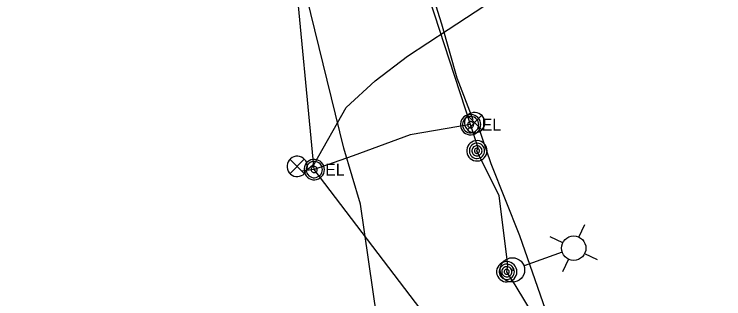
# Model space of a CAD drawing. Extents: x 600849 to 606371, y 330010 to 403088.
# Drawn here: x 603557 to 603787.2, y 349495.8 to 349588.2 of the extents above; entities that cross this region are included whole.
import ezdxf

# ---------------------------------------------------------------- set-up
doc = ezdxf.new("R2010")
doc.units = 0
for name, color, linetype in [('E_FTMS_Conduit', 7, 'Continuous'), ('E_LTG', 7, 'Continuous'), ('E_LTG_CID', 7, 'Continuous'), ('E_MISCPROP', 7, 'Continuous'), ('E_SIG', 7, 'Continuous'), ('E_UTL_E', 7, 'Continuous'), ('E_UTL_FO_UG_QWEST', 7, 'Continuous')]:
    doc.layers.add(name, color=color, linetype=linetype)

msp = doc.modelspace()

# ---------------------------------------------------------------- linework, layer by layer
at = {"layer": 'E_FTMS_Conduit'}
for points in [[(603768.49, 349387.79), (603654.3, 349537.74), (603635.11, 349737.94)], [(603651.64, 349537.5), (603654.42, 349539.71), (603664.7, 349557.91), (603674.04, 349566.6), (603684.55, 349574.59), (603697.75, 349583.21), (603724.33, 349600.75), (603742.97, 349612.66), (603754.01, 349624.43)], [(603705.9, 349553.85), (603700.71, 349567.44), (603695.68, 349584.99), (603693.21, 349592.95)], [(603707.23, 349552.41), (603711.58, 349539.69), (603720.87, 349516.3), (603735.87, 349473.15), (603751.92, 349435.39), (603764.92, 349400.62), (603770.39, 349387.59), (603779.93, 349365.93), (603793.11, 349338.96), (603802.71, 349321.55), (603817.04, 349303.83), (603829.21, 349291.27), (603847.18, 349272.03), (603859.32, 349257.91), (603876.06, 349246.16)]]:
    msp.add_lwpolyline(points, dxfattribs=at)
at = {"layer": 'E_LTG'}
for points in [[(603740.16, 349515.77), (603742.12, 349519.89)], [(603734.93, 349513.92), (603730.81, 349515.88)], [(603734.68, 349510.89), (603722.38, 349506.52)], [(603742.01, 349510.55), (603746.13, 349508.59)], [(603736.79, 349508.7), (603734.82, 349504.57)]]:
    msp.add_lwpolyline(points, dxfattribs=at)
for centre, radius in [((603738.47, 349512.23), 3.96), ((603718.59, 349505.17), 3.96), ((603718.59, 349505.17), 0.303)]:
    msp.add_circle(centre, radius, dxfattribs=at)
at = {"layer": 'E_LTG_CID'}
for points in [[(603768.28, 349387.71), (603767.01, 349391.3), (603752.08, 349430.97), (603734.31, 349475.73), (603719.48, 349500.32), (603719.51, 349500.34), (603716.75, 349504.56), (603717.13, 349506.86), (603714.27, 349529.22), (603707.09, 349543.84), (603707.52, 349544.79), (603705.03, 349552.33), (603696.56, 349578.21), (603691.82, 349592.96)], [(603705.03, 349552.33), (603685.43, 349549.08), (603666.91, 349542.19), (603654.3, 349537.74), (603650.3, 349537.21), (603648.78, 349538.78)]]:
    msp.add_lwpolyline(points, dxfattribs=at)
at = {"layer": 'E_MISCPROP'}
for points in [[(603710.39, 349543.84), (603710.33, 349544.46), (603710.15, 349545.07), (603709.86, 349545.62), (603709.47, 349546.12), (603709, 349546.53), (603708.46, 349546.84), (603707.86, 349547.05), (603707.24, 349547.14), (603706.62, 349547.11), (603706.01, 349546.96), (603705.44, 349546.7), (603704.92, 349546.33), (603704.49, 349545.88), (603704.15, 349545.35), (603703.92, 349544.77), (603703.8, 349544.15), (603703.8, 349543.53), (603703.92, 349542.91), (603704.15, 349542.33), (603704.49, 349541.8), (603704.92, 349541.35), (603705.44, 349540.98), (603706.01, 349540.72), (603706.62, 349540.57), (603707.24, 349540.54), (603707.86, 349540.63), (603708.46, 349540.84), (603709, 349541.15), (603709.47, 349541.56), (603709.86, 349542.06), (603710.15, 349542.61), (603710.33, 349543.22), (603710.39, 349543.84)], [(603709.56, 349543.84), (603709.52, 349544.31), (603709.38, 349544.76), (603709.17, 349545.18), (603708.88, 349545.55), (603708.52, 349545.86), (603708.11, 349546.09), (603707.67, 349546.24), (603707.2, 349546.31), (603706.73, 349546.29), (603706.28, 349546.18), (603705.85, 349545.98), (603705.47, 349545.71), (603705.14, 349545.37), (603704.89, 349544.97), (603704.71, 349544.54), (603704.62, 349544.07), (603704.62, 349543.6), (603704.71, 349543.14), (603704.89, 349542.71), (603705.14, 349542.31), (603705.47, 349541.97), (603705.85, 349541.7), (603706.28, 349541.5), (603706.73, 349541.39), (603707.2, 349541.37), (603707.67, 349541.43), (603708.11, 349541.59), (603708.52, 349541.82), (603708.88, 349542.13), (603709.17, 349542.5), (603709.38, 349542.92), (603709.52, 349543.37), (603709.56, 349543.84)], [(603708.74, 349543.84), (603708.71, 349544.15), (603708.62, 349544.45), (603708.47, 349544.73), (603708.28, 349544.98), (603708.04, 349545.18), (603707.77, 349545.34), (603707.47, 349545.44), (603707.16, 349545.49), (603706.85, 349545.47), (603706.55, 349545.4), (603706.26, 349545.27), (603706.01, 349545.09), (603705.79, 349544.86), (603705.62, 349544.6), (603705.5, 349544.3), (603705.44, 349544), (603705.44, 349543.68), (603705.5, 349543.37), (603705.62, 349543.08), (603705.79, 349542.82), (603706.01, 349542.59), (603706.26, 349542.41), (603706.55, 349542.28), (603706.85, 349542.21), (603707.16, 349542.19), (603707.47, 349542.24), (603707.77, 349542.34), (603708.04, 349542.5), (603708.28, 349542.7), (603708.47, 349542.95), (603708.62, 349543.23), (603708.71, 349543.53), (603708.74, 349543.84)], [(603707.91, 349543.84), (603707.9, 349544), (603707.85, 349544.15), (603707.78, 349544.29), (603707.68, 349544.41), (603707.56, 349544.51), (603707.43, 349544.59), (603707.28, 349544.64), (603707.13, 349544.66), (603706.97, 349544.66), (603706.82, 349544.62), (603706.67, 349544.55), (603706.55, 349544.46), (603706.44, 349544.35), (603706.35, 349544.22), (603706.29, 349544.07), (603706.26, 349543.92), (603706.26, 349543.76), (603706.29, 349543.61), (603706.35, 349543.46), (603706.44, 349543.33), (603706.55, 349543.22), (603706.67, 349543.13), (603706.82, 349543.06), (603706.97, 349543.02), (603707.13, 349543.02), (603707.28, 349543.04), (603707.43, 349543.09), (603707.56, 349543.17), (603707.68, 349543.27), (603707.78, 349543.39), (603707.85, 349543.53), (603707.9, 349543.68), (603707.91, 349543.84)], [(603720.05, 349504.56), (603719.99, 349505.19), (603719.81, 349505.79), (603719.52, 349506.35), (603719.13, 349506.84), (603718.66, 349507.25), (603718.12, 349507.57), (603717.52, 349507.77), (603716.9, 349507.86), (603716.28, 349507.83), (603715.67, 349507.68), (603715.1, 349507.42), (603714.58, 349507.06), (603714.15, 349506.6), (603713.81, 349506.08), (603713.58, 349505.49), (603713.46, 349504.88), (603713.46, 349504.25), (603713.58, 349503.64), (603713.81, 349503.05), (603714.15, 349502.52), (603714.58, 349502.07), (603715.1, 349501.71), (603715.67, 349501.45), (603716.28, 349501.3), (603716.9, 349501.27), (603717.52, 349501.36), (603718.12, 349501.56), (603718.66, 349501.88), (603719.13, 349502.29), (603719.52, 349502.78), (603719.81, 349503.34), (603719.99, 349503.94), (603720.05, 349504.56)], [(603719.22, 349504.56), (603719.18, 349505.03), (603719.04, 349505.48), (603718.83, 349505.9), (603718.54, 349506.27), (603718.18, 349506.58), (603717.77, 349506.82), (603717.33, 349506.97), (603716.86, 349507.04), (603716.39, 349507.01), (603715.94, 349506.9), (603715.51, 349506.71), (603715.13, 349506.44), (603714.8, 349506.09), (603714.55, 349505.7), (603714.37, 349505.26), (603714.28, 349504.8), (603714.28, 349504.33), (603714.37, 349503.87), (603714.55, 349503.43), (603714.8, 349503.03), (603715.13, 349502.69), (603715.51, 349502.42), (603715.94, 349502.23), (603716.39, 349502.11), (603716.86, 349502.09), (603717.33, 349502.16), (603717.77, 349502.31), (603718.18, 349502.55), (603718.54, 349502.86), (603718.83, 349503.23), (603719.04, 349503.64), (603719.18, 349504.1), (603719.22, 349504.56)], [(603718.4, 349504.56), (603718.37, 349504.88), (603718.28, 349505.18), (603718.13, 349505.46), (603717.94, 349505.7), (603717.7, 349505.91), (603717.43, 349506.07), (603717.13, 349506.17), (603716.82, 349506.21), (603716.51, 349506.2), (603716.21, 349506.12), (603715.92, 349505.99), (603715.67, 349505.81), (603715.45, 349505.58), (603715.28, 349505.32), (603715.16, 349505.03), (603715.1, 349504.72), (603715.1, 349504.41), (603715.16, 349504.1), (603715.28, 349503.81), (603715.45, 349503.54), (603715.67, 349503.32), (603715.92, 349503.14), (603716.21, 349503.01), (603716.51, 349502.93), (603716.82, 349502.92), (603717.13, 349502.96), (603717.43, 349503.06), (603717.7, 349503.22), (603717.94, 349503.43), (603718.13, 349503.67), (603718.28, 349503.95), (603718.37, 349504.25), (603718.4, 349504.56)], [(603717.57, 349504.56), (603717.56, 349504.72), (603717.51, 349504.87), (603717.44, 349505.01), (603717.34, 349505.13), (603717.22, 349505.24), (603717.09, 349505.32), (603716.94, 349505.37), (603716.79, 349505.39), (603716.63, 349505.38), (603716.48, 349505.34), (603716.33, 349505.28), (603716.21, 349505.19), (603716.1, 349505.07), (603716.01, 349504.94), (603715.95, 349504.8), (603715.92, 349504.64), (603715.92, 349504.49), (603715.95, 349504.33), (603716.01, 349504.19), (603716.1, 349504.05), (603716.21, 349503.94), (603716.33, 349503.85), (603716.48, 349503.79), (603716.63, 349503.75), (603716.79, 349503.74), (603716.94, 349503.76), (603717.09, 349503.81), (603717.22, 349503.89), (603717.34, 349504), (603717.44, 349504.12), (603717.51, 349504.26), (603717.56, 349504.41), (603717.57, 349504.56)]]:
    msp.add_lwpolyline(points, dxfattribs=at)
at = {"layer": 'E_SIG'}
for points in [[(603709.65, 349552.98), (603709.59, 349553.6), (603709.41, 349554.2), (603709.13, 349554.76), (603708.74, 349555.26), (603708.26, 349555.67), (603707.72, 349555.98), (603707.13, 349556.19), (603706.51, 349556.27), (603705.88, 349556.24), (603705.27, 349556.1), (603704.7, 349555.84), (603704.19, 349555.47), (603703.75, 349555.02), (603703.42, 349554.49), (603703.18, 349553.91), (603703.06, 349553.29), (603703.06, 349552.66), (603703.18, 349552.05), (603703.42, 349551.47), (603703.75, 349550.94), (603704.19, 349550.48), (603704.7, 349550.12), (603705.27, 349549.86), (603705.88, 349549.71), (603706.51, 349549.68), (603707.13, 349549.77), (603707.72, 349549.98), (603708.26, 349550.29), (603708.74, 349550.7), (603709.13, 349551.19), (603709.41, 349551.75), (603709.59, 349552.35), (603709.65, 349552.98)], [(603708.61, 349555.31), (603704, 349550.66)], [(603704, 349555.27), (603708.65, 349550.61)], [(603652.08, 349538.78), (603652.03, 349539.4), (603651.85, 349540.01), (603651.56, 349540.56), (603651.17, 349541.06), (603650.7, 349541.47), (603650.16, 349541.78), (603649.56, 349541.99), (603648.94, 349542.08), (603648.32, 349542.05), (603647.71, 349541.9), (603647.13, 349541.64), (603646.62, 349541.27), (603646.19, 349540.82), (603645.85, 349540.29), (603645.62, 349539.71), (603645.5, 349539.09), (603645.5, 349538.47), (603645.62, 349537.85), (603645.85, 349537.27), (603646.19, 349536.74), (603646.62, 349536.29), (603647.13, 349535.92), (603647.71, 349535.66), (603648.32, 349535.51), (603648.94, 349535.48), (603649.56, 349535.57), (603650.16, 349535.78), (603650.7, 349536.09), (603651.17, 349536.5), (603651.56, 349537), (603651.85, 349537.55), (603652.03, 349538.15), (603652.08, 349538.78)], [(603651.05, 349541.11), (603646.44, 349536.46)], [(603646.44, 349541.07), (603651.09, 349536.41)]]:
    msp.add_lwpolyline(points, dxfattribs=at)
at = {"layer": 'E_UTL_E'}
for points in [[(603708.33, 349552.33), (603708.27, 349552.96), (603708.1, 349553.56), (603707.81, 349554.12), (603707.42, 349554.61), (603706.95, 349555.02), (603706.4, 349555.34), (603705.81, 349555.54), (603705.19, 349555.63), (603704.56, 349555.6), (603703.95, 349555.45), (603703.38, 349555.19), (603702.87, 349554.83), (603702.44, 349554.37), (603702.1, 349553.85), (603701.87, 349553.26), (603701.75, 349552.65), (603701.75, 349552.02), (603701.87, 349551.4), (603702.1, 349550.82), (603702.44, 349550.29), (603702.87, 349549.84), (603703.38, 349549.48), (603703.95, 349549.22), (603704.56, 349549.07), (603705.19, 349549.04), (603705.81, 349549.13), (603706.4, 349549.33), (603706.95, 349549.65), (603707.42, 349550.06), (603707.81, 349550.55), (603708.1, 349551.11), (603708.27, 349551.71), (603708.33, 349552.33)], [(603708.33, 349552.33), (603708.27, 349552.96), (603708.1, 349553.56), (603707.81, 349554.12), (603707.42, 349554.61), (603706.95, 349555.02), (603706.4, 349555.34), (603705.81, 349555.54), (603705.19, 349555.63), (603704.56, 349555.6), (603703.95, 349555.45), (603703.38, 349555.19), (603702.87, 349554.83), (603702.44, 349554.37), (603702.1, 349553.85), (603701.87, 349553.26), (603701.75, 349552.65), (603701.75, 349552.02), (603701.87, 349551.4), (603702.1, 349550.82), (603702.44, 349550.29), (603702.87, 349549.84), (603703.38, 349549.48), (603703.95, 349549.22), (603704.56, 349549.07), (603705.19, 349549.04), (603705.81, 349549.13), (603706.4, 349549.33), (603706.95, 349549.65), (603707.42, 349550.06), (603707.81, 349550.55), (603708.1, 349551.11), (603708.27, 349551.71), (603708.33, 349552.33)], [(603707.67, 349552.33), (603707.63, 349552.83), (603707.48, 349553.32), (603707.25, 349553.76), (603706.94, 349554.16), (603706.56, 349554.48), (603706.13, 349554.74), (603705.66, 349554.9), (603705.16, 349554.97), (603704.66, 349554.95), (603704.17, 349554.83), (603703.71, 349554.62), (603703.3, 349554.33), (603702.96, 349553.97), (603702.69, 349553.54), (603702.5, 349553.08), (603702.41, 349552.58), (603702.41, 349552.08), (603702.5, 349551.59), (603702.69, 349551.12), (603702.96, 349550.7), (603703.3, 349550.34), (603703.71, 349550.05), (603704.17, 349549.84), (603704.66, 349549.72), (603705.16, 349549.7), (603705.66, 349549.77), (603706.13, 349549.93), (603706.56, 349550.18), (603706.94, 349550.51), (603707.25, 349550.91), (603707.48, 349551.35), (603707.63, 349551.83), (603707.67, 349552.33)], [(603707.67, 349552.33), (603707.63, 349552.83), (603707.48, 349553.32), (603707.25, 349553.76), (603706.94, 349554.16), (603706.56, 349554.48), (603706.13, 349554.74), (603705.66, 349554.9), (603705.16, 349554.97), (603704.66, 349554.95), (603704.17, 349554.83), (603703.71, 349554.62), (603703.3, 349554.33), (603702.96, 349553.97), (603702.69, 349553.54), (603702.5, 349553.08), (603702.41, 349552.58), (603702.41, 349552.08), (603702.5, 349551.59), (603702.69, 349551.12), (603702.96, 349550.7), (603703.3, 349550.34), (603703.71, 349550.05), (603704.17, 349549.84), (603704.66, 349549.72), (603705.16, 349549.7), (603705.66, 349549.77), (603706.13, 349549.93), (603706.56, 349550.18), (603706.94, 349550.51), (603707.25, 349550.91), (603707.48, 349551.35), (603707.63, 349551.83), (603707.67, 349552.33)], [(603706.02, 349552.33), (603706.01, 349552.52), (603705.95, 349552.7), (603705.87, 349552.87), (603705.75, 349553.02), (603705.61, 349553.14), (603705.44, 349553.23), (603705.27, 349553.3), (603705.08, 349553.32), (603704.89, 349553.31), (603704.71, 349553.27), (603704.54, 349553.19), (603704.38, 349553.08), (603704.26, 349552.95), (603704.15, 349552.79), (603704.08, 349552.61), (603704.05, 349552.43), (603704.05, 349552.24), (603704.08, 349552.06), (603704.15, 349551.88), (603704.26, 349551.72), (603704.38, 349551.59), (603704.54, 349551.48), (603704.71, 349551.4), (603704.89, 349551.35), (603705.08, 349551.35), (603705.27, 349551.37), (603705.44, 349551.43), (603705.61, 349551.53), (603705.75, 349551.65), (603705.87, 349551.8), (603705.95, 349551.97), (603706.01, 349552.15), (603706.02, 349552.33)], [(603706.02, 349552.33), (603706.01, 349552.52), (603705.95, 349552.7), (603705.87, 349552.87), (603705.75, 349553.02), (603705.61, 349553.14), (603705.44, 349553.23), (603705.27, 349553.3), (603705.08, 349553.32), (603704.89, 349553.31), (603704.71, 349553.27), (603704.54, 349553.19), (603704.38, 349553.08), (603704.26, 349552.95), (603704.15, 349552.79), (603704.08, 349552.61), (603704.05, 349552.43), (603704.05, 349552.24), (603704.08, 349552.06), (603704.15, 349551.88), (603704.26, 349551.72), (603704.38, 349551.59), (603704.54, 349551.48), (603704.71, 349551.4), (603704.89, 349551.35), (603705.08, 349551.35), (603705.27, 349551.37), (603705.44, 349551.43), (603705.61, 349551.53), (603705.75, 349551.65), (603705.87, 349551.8), (603705.95, 349551.97), (603706.01, 349552.15), (603706.02, 349552.33)], [(603657.6, 349537.74), (603657.54, 349538.36), (603657.36, 349538.96), (603657.07, 349539.52), (603656.69, 349540.01), (603656.21, 349540.43), (603655.67, 349540.74), (603655.08, 349540.94), (603654.45, 349541.03), (603653.83, 349541), (603653.22, 349540.86), (603652.65, 349540.59), (603652.14, 349540.23), (603651.7, 349539.78), (603651.36, 349539.25), (603651.13, 349538.67), (603651.01, 349538.05), (603651.01, 349537.42), (603651.13, 349536.81), (603651.36, 349536.22), (603651.7, 349535.7), (603652.14, 349535.24), (603652.65, 349534.88), (603653.22, 349534.62), (603653.83, 349534.47), (603654.45, 349534.44), (603655.08, 349534.53), (603655.67, 349534.74), (603656.21, 349535.05), (603656.69, 349535.46), (603657.07, 349535.95), (603657.36, 349536.51), (603657.54, 349537.11), (603657.6, 349537.74)], [(603657.6, 349537.74), (603657.54, 349538.36), (603657.36, 349538.96), (603657.07, 349539.52), (603656.69, 349540.01), (603656.21, 349540.43), (603655.67, 349540.74), (603655.08, 349540.94), (603654.45, 349541.03), (603653.83, 349541), (603653.22, 349540.86), (603652.65, 349540.59), (603652.14, 349540.23), (603651.7, 349539.78), (603651.36, 349539.25), (603651.13, 349538.67), (603651.01, 349538.05), (603651.01, 349537.42), (603651.13, 349536.81), (603651.36, 349536.22), (603651.7, 349535.7), (603652.14, 349535.24), (603652.65, 349534.88), (603653.22, 349534.62), (603653.83, 349534.47), (603654.45, 349534.44), (603655.08, 349534.53), (603655.67, 349534.74), (603656.21, 349535.05), (603656.69, 349535.46), (603657.07, 349535.95), (603657.36, 349536.51), (603657.54, 349537.11), (603657.6, 349537.74)], [(603656.94, 349537.74), (603656.89, 349538.24), (603656.75, 349538.72), (603656.52, 349539.16), (603656.21, 349539.56), (603655.83, 349539.89), (603655.39, 349540.14), (603654.92, 349540.3), (603654.42, 349540.37), (603653.92, 349540.35), (603653.43, 349540.23), (603652.98, 349540.02), (603652.57, 349539.73), (603652.22, 349539.37), (603651.95, 349538.95), (603651.76, 349538.48), (603651.67, 349537.99), (603651.67, 349537.49), (603651.76, 349536.99), (603651.95, 349536.53), (603652.22, 349536.11), (603652.57, 349535.74), (603652.98, 349535.45), (603653.43, 349535.24), (603653.92, 349535.12), (603654.42, 349535.1), (603654.92, 349535.17), (603655.39, 349535.34), (603655.83, 349535.59), (603656.21, 349535.92), (603656.52, 349536.31), (603656.75, 349536.76), (603656.89, 349537.24), (603656.94, 349537.74)], [(603656.94, 349537.74), (603656.89, 349538.24), (603656.75, 349538.72), (603656.52, 349539.16), (603656.21, 349539.56), (603655.83, 349539.89), (603655.39, 349540.14), (603654.92, 349540.3), (603654.42, 349540.37), (603653.92, 349540.35), (603653.43, 349540.23), (603652.98, 349540.02), (603652.57, 349539.73), (603652.22, 349539.37), (603651.95, 349538.95), (603651.76, 349538.48), (603651.67, 349537.99), (603651.67, 349537.49), (603651.76, 349536.99), (603651.95, 349536.53), (603652.22, 349536.11), (603652.57, 349535.74), (603652.98, 349535.45), (603653.43, 349535.24), (603653.92, 349535.12), (603654.42, 349535.1), (603654.92, 349535.17), (603655.39, 349535.34), (603655.83, 349535.59), (603656.21, 349535.92), (603656.52, 349536.31), (603656.75, 349536.76), (603656.89, 349537.24), (603656.94, 349537.74)], [(603655.29, 349537.74), (603655.27, 349537.92), (603655.22, 349538.11), (603655.13, 349538.27), (603655.01, 349538.42), (603654.87, 349538.54), (603654.71, 349538.64), (603654.53, 349538.7), (603654.34, 349538.73), (603654.16, 349538.72), (603653.97, 349538.67), (603653.8, 349538.59), (603653.65, 349538.49), (603653.52, 349538.35), (603653.42, 349538.19), (603653.35, 349538.02), (603653.31, 349537.83), (603653.31, 349537.64), (603653.35, 349537.46), (603653.42, 349537.28), (603653.52, 349537.13), (603653.65, 349536.99), (603653.8, 349536.88), (603653.97, 349536.8), (603654.16, 349536.76), (603654.34, 349536.75), (603654.53, 349536.77), (603654.71, 349536.84), (603654.87, 349536.93), (603655.01, 349537.05), (603655.13, 349537.2), (603655.22, 349537.37), (603655.27, 349537.55), (603655.29, 349537.74)], [(603655.29, 349537.74), (603655.27, 349537.92), (603655.22, 349538.11), (603655.13, 349538.27), (603655.01, 349538.42), (603654.87, 349538.54), (603654.71, 349538.64), (603654.53, 349538.7), (603654.34, 349538.73), (603654.16, 349538.72), (603653.97, 349538.67), (603653.8, 349538.59), (603653.65, 349538.49), (603653.52, 349538.35), (603653.42, 349538.19), (603653.35, 349538.02), (603653.31, 349537.83), (603653.31, 349537.64), (603653.35, 349537.46), (603653.42, 349537.28), (603653.52, 349537.13), (603653.65, 349536.99), (603653.8, 349536.88), (603653.97, 349536.8), (603654.16, 349536.76), (603654.34, 349536.75), (603654.53, 349536.77), (603654.71, 349536.84), (603654.87, 349536.93), (603655.01, 349537.05), (603655.13, 349537.2), (603655.22, 349537.37), (603655.27, 349537.55), (603655.29, 349537.74)]]:
    msp.add_lwpolyline(points, dxfattribs=at)
at = {"layer": 'E_UTL_FO_UG_QWEST'}
msp.add_lwpolyline([(603804.23, 349209.01), (603793.47, 349232.27), (603748.8, 349299.85), (603715.14, 349353.18), (603699.91, 349380.63), (603690.87, 349417.46), (603679.94, 349453.17), (603669.3, 349526.56), (603663.94, 349544.71), (603650.53, 349599.53), (603652.06, 349621.09), (603647.7, 349647.47), (603629.6, 349681.66), (603627.07, 349683.96), (603589.94, 349742.68), (603556.96, 349796.28)], dxfattribs=at)

# ---------------------------------------------------------------- texts
at = {"layer": 'E_UTL_E'}
for p in [(603708.6, 349550.39), (603708.6, 349550.39), (603657.86, 349535.79), (603657.86, 349535.79)]:
    msp.add_text('EL', height=3.849, dxfattribs=at).set_placement(p)

doc.saveas('drawing.dxf')
